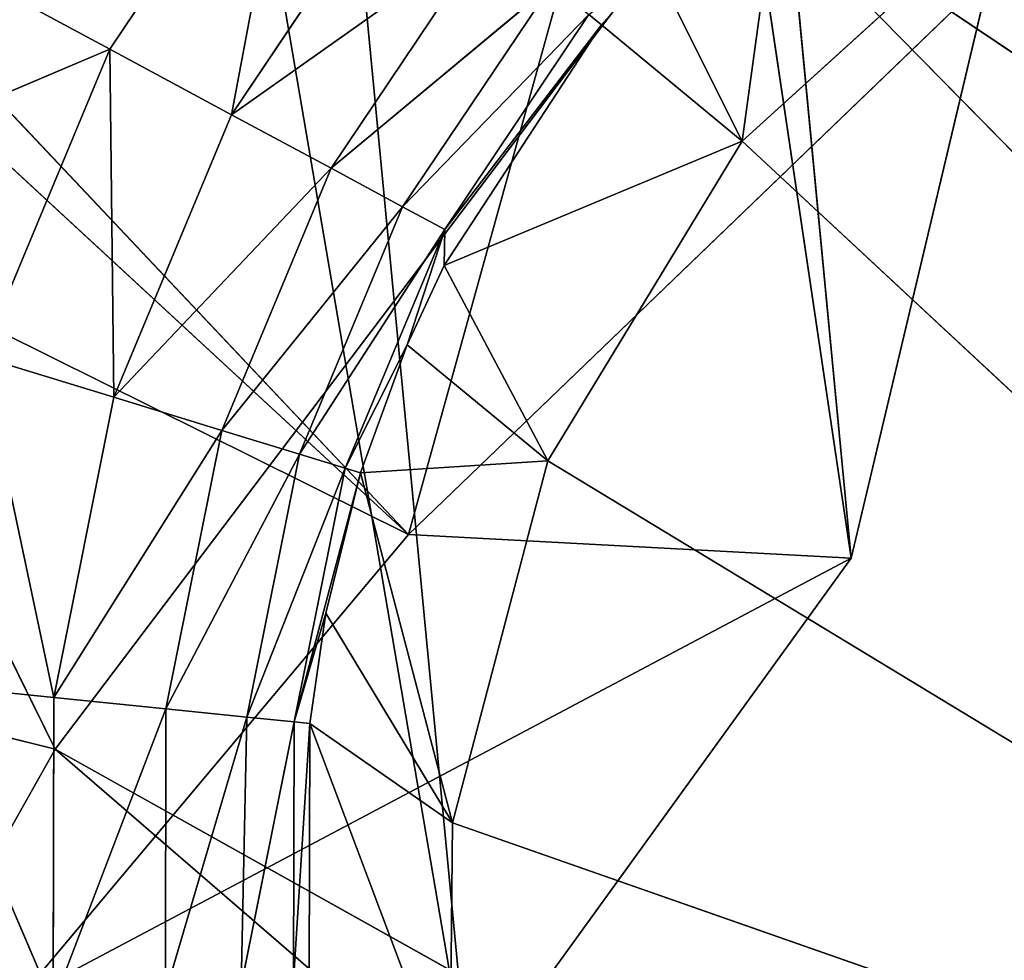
# Model space of a CAD drawing. Extents: x 322 to 502, y 0 to 111.
# Tile 288 of 656: x 351.7 to 352.83, y 76.7 to 77.78. Entities that reach past the tile are written whole.
import ezdxf

# ---------------------------------------------------------------- set-up
doc = ezdxf.new("R2010")
doc.units = 0
doc.header["$LTSCALE"] = 25.4
doc.layers.get('0').update_dxf_attribs({"color": 13, "linetype": 'CONTINUOUS'})

# ---------------------------------------------------------------- blocks, each defined once
blk = doc.blocks.new('MONO-II-GOLD-7766-7774_ST0')
at = {"color": 7}
for p, q in [((39.7552, 73.3773, 30.0196), (39.1453, 73.9095, 30.1887)), ((39.7552, 73.3773, 30.0196), (39.1453, 73.9095, 30.1887)), ((39.7825, 73.3092, 30.5288), (39.1122, 73.8964, 30.688)), ((39.1122, 73.8964, 30.688), (39.7552, 73.3773, 30.0196)), ((39.1122, 73.8964, 30.688), (39.7552, 73.3773, 30.0196)), ((39.7825, 73.3092, 30.5288), (39.1122, 73.8964, 30.688)), ((38.7554, 73.0087, 29.0749), (39.7552, 73.3773, 30.0196)), ((38.7554, 73.0087, 29.0749), (39.7552, 73.3773, 30.0196)), ((38.8445, 72.9324, 29.0333), (39.7552, 73.3773, 30.0196)), ((38.8445, 72.9324, 29.0333), (39.7552, 73.3773, 30.0196)), ((39.142, 72.6871, 28.7837), (39.7552, 73.3773, 30.0196)), ((39.142, 72.6871, 28.7837), (39.7552, 73.3773, 30.0196)), ((39.7825, 73.3092, 30.5288), (39.7552, 73.3773, 30.0196)), ((39.7825, 73.3092, 30.5288), (39.7552, 73.3773, 30.0196)), ((40.2907, 72.9357, 29.5702), (39.7552, 73.3773, 30.0196)), ((40.2907, 72.9357, 29.5702), (39.7552, 73.3773, 30.0196)), ((39.7825, 73.3092, 30.5288), (29.7906, 62.1624, 29.574)), ((39.7825, 73.3092, 30.5288), (29.7906, 62.1624, 29.574)), ((39.7825, 73.3092, 30.5288), (30.3983, 61.6553, 29.1347)), ((39.7825, 73.3092, 30.5288), (30.3983, 61.6553, 29.1347)), ((40.3902, 72.802, 30.0895), (39.7825, 73.3092, 30.5288)), ((39.7825, 73.3092, 30.5288), (40.2907, 72.9357, 29.5702)), ((39.7825, 73.3092, 30.5288), (40.2907, 72.9357, 29.5702)), ((40.3902, 72.802, 30.0895), (39.7825, 73.3092, 30.5288)), ((40.3902, 72.802, 30.0895), (30.3983, 61.6553, 29.1347)), ((40.3902, 72.802, 30.0895), (30.3983, 61.6553, 29.1347)), ((40.3902, 72.802, 30.0895), (30.8776, 61.2832, 28.4629)), ((40.3902, 72.802, 30.0895), (30.8776, 61.2832, 28.4629)), ((38.962, 42.7965, 30.4502), (39.3029, 59.8086, 30.4035)), ((38.962, 42.7965, 30.4502), (39.3029, 59.8086, 30.4035)), ((39.0137, 59.8086, 30.7224), (39.3029, 59.8086, 30.4035)), ((39.0137, 59.8086, 30.7224), (39.3029, 59.8086, 30.4035)), ((39.1004, 42.7963, 30.3021), (39.3029, 59.8086, 30.4035)), ((39.1004, 42.7963, 30.3021), (39.3029, 59.8086, 30.4035)), ((39.3029, 59.8086, 30.4035), (39.1692, 42.7963, 30.2416)), ((39.3029, 59.8086, 30.4035), (39.1692, 42.7963, 30.2416)), ((39.3029, 59.8086, 30.4035), (39.4461, 42.7966, 30.0605)), ((39.3029, 59.8086, 30.4035), (39.4461, 42.7966, 30.0605)), ((39.3029, 59.8086, 30.4035), (39.6708, 59.8086, 30.18)), ((40.7468, 59.8086, 31.9559), (39.3029, 59.8086, 30.4035)), ((40.7468, 59.8086, 31.9559), (39.3029, 59.8086, 30.4035)), ((39.3029, 59.8086, 30.4035), (39.6708, 59.8086, 30.18)), ((39.6708, 59.8086, 30.18), (39.4461, 42.7966, 30.0605)), ((39.6708, 59.8086, 30.18), (39.4461, 42.7966, 30.0605)), ((39.6708, 59.8086, 30.18), (39.5371, 42.7968, 30.0181)), ((39.6708, 59.8086, 30.18), (39.5371, 42.7968, 30.0181)), ((39.6708, 59.8086, 30.18), (39.6846, 42.7972, 29.9642)), ((39.6708, 59.8086, 30.18), (39.6846, 42.7972, 29.9642)), ((39.6708, 59.8086, 30.18), (40.087, 59.8086, 30.0701)), ((39.6708, 59.8086, 30.18), (40.087, 59.8086, 30.0701)), ((39.6708, 59.8086, 30.18), (40.7468, 59.8086, 31.9559)), ((39.6708, 59.8086, 30.18), (40.7468, 59.8086, 31.9559)), ((40.087, 59.8086, 30.0701), (39.6846, 42.7972, 29.9642)), ((40.087, 59.8086, 30.0701), (39.6846, 42.7972, 29.9642)), ((40.087, 59.8086, 30.0701), (39.846, 42.7978, 29.9245)), ((40.087, 59.8086, 30.0701), (39.846, 42.7978, 29.9245)), ((40.087, 59.8086, 30.0701), (39.9728, 42.7984, 29.9061)), ((40.087, 59.8086, 30.0701), (39.9728, 42.7984, 29.9061)), ((40.4005, 59.8086, 30.0671), (39.9728, 42.7984, 29.9061)), ((40.4005, 59.8086, 30.0671), (39.9728, 42.7984, 29.9061)), ((40.087, 59.8086, 30.0701), (40.4005, 59.8086, 30.0671)), ((40.087, 59.8086, 30.0701), (40.4005, 59.8086, 30.0671)), ((40.087, 59.8086, 30.0701), (40.7468, 59.8086, 31.9559)), ((40.087, 59.8086, 30.0701), (40.7468, 59.8086, 31.9559)), ((39.1692, 42.7963, 30.2416), (39.1004, 42.7963, 30.3021)), ((39.1692, 42.7963, 30.2416), (39.1004, 42.7963, 30.3021)), ((39.1692, 42.7963, 30.2416), (39.1573, 42.6158, 30.2272)), ((39.1692, 42.7963, 30.2416), (39.1573, 42.6158, 30.2272)), ((39.4461, 42.7966, 30.0605), (39.1692, 42.7963, 30.2416)), ((39.4461, 42.7966, 30.0605), (39.1692, 42.7963, 30.2416)), ((39.1692, 42.7963, 30.2416), (39.4044, 42.616, 30.0612)), ((39.1692, 42.7963, 30.2416), (39.4044, 42.616, 30.0612)), ((39.4044, 42.616, 30.0612), (39.5371, 42.7968, 30.0181)), ((39.4044, 42.616, 30.0612), (39.5371, 42.7968, 30.0181)), ((39.4044, 42.616, 30.0612), (39.4461, 42.7966, 30.0605)), ((39.4044, 42.616, 30.0612), (39.4461, 42.7966, 30.0605)), ((39.5371, 42.7968, 30.0181), (39.4461, 42.7966, 30.0605)), ((39.5371, 42.7968, 30.0181), (39.4461, 42.7966, 30.0605)), ((39.6846, 42.7972, 29.9642), (39.5371, 42.7968, 30.0181)), ((39.6846, 42.7972, 29.9642), (39.5371, 42.7968, 30.0181)), ((39.6791, 42.6166, 29.9465), (39.5371, 42.7968, 30.0181)), ((39.6791, 42.6166, 29.9465), (39.5371, 42.7968, 30.0181)), ((39.6791, 42.6166, 29.9465), (39.6846, 42.7972, 29.9642)), ((39.6791, 42.6166, 29.9465), (39.6846, 42.7972, 29.9642)), ((39.846, 42.7978, 29.9245), (39.6846, 42.7972, 29.9642)), ((39.846, 42.7978, 29.9245), (39.6846, 42.7972, 29.9642)), ((39.971, 42.6176, 29.8879), (39.6846, 42.7972, 29.9642)), ((39.971, 42.6176, 29.8879), (39.6846, 42.7972, 29.9642)), ((39.9728, 42.7984, 29.9061), (39.846, 42.7978, 29.9245)), ((39.9728, 42.7984, 29.9061), (39.846, 42.7978, 29.9245)), ((39.971, 42.6176, 29.8879), (39.846, 42.7978, 29.9245)), ((39.971, 42.6176, 29.8879), (39.846, 42.7978, 29.9245)), ((39.9728, 42.7984, 29.9061), (39.971, 42.6176, 29.8879)), ((39.9728, 42.7984, 29.9061), (39.971, 42.6176, 29.8879)), ((40.2669, 42.7999, 29.9052), (39.9728, 42.7984, 29.9061)), ((40.2669, 42.7999, 29.9052), (39.9728, 42.7984, 29.9061)), ((39.9728, 42.7984, 29.9061), (40.2686, 42.619, 29.8872)), ((39.9728, 42.7984, 29.9061), (40.2686, 42.619, 29.8872)), ((39.1573, 42.6158, 30.2272), (39.4044, 42.616, 30.0612)), ((39.1573, 42.6158, 30.2272), (39.4044, 42.616, 30.0612)), ((39.1573, 42.6158, 30.2272), (39.3784, 42.4318, 30.0128)), ((39.1573, 42.6158, 30.2272), (39.3784, 42.4318, 30.0128)), ((39.3784, 42.4318, 30.0128), (39.4044, 42.616, 30.0612)), ((39.3784, 42.4318, 30.0128), (39.4044, 42.616, 30.0612)), ((39.4044, 42.616, 30.0612), (39.6791, 42.6166, 29.9465)), ((39.4044, 42.616, 30.0612), (39.6791, 42.6166, 29.9465)), ((39.4044, 42.616, 30.0612), (39.6631, 42.4323, 29.894)), ((39.4044, 42.616, 30.0612), (39.6631, 42.4323, 29.894)), ((39.6791, 42.6166, 29.9465), (39.6631, 42.4323, 29.894)), ((39.6791, 42.6166, 29.9465), (39.6631, 42.4323, 29.894)), ((39.6791, 42.6166, 29.9465), (39.971, 42.6176, 29.8879)), ((39.6791, 42.6166, 29.9465), (39.971, 42.6176, 29.8879)), ((39.6791, 42.6166, 29.9465), (39.9654, 42.4331, 29.8334)), ((39.6791, 42.6166, 29.9465), (39.9654, 42.4331, 29.8334)), ((39.971, 42.6176, 29.8879), (39.9654, 42.4331, 29.8334)), ((39.971, 42.6176, 29.8879), (39.9654, 42.4331, 29.8334)), ((39.971, 42.6176, 29.8879), (40.2686, 42.619, 29.8872)), ((39.971, 42.6176, 29.8879), (40.2686, 42.619, 29.8872)), ((39.971, 42.6176, 29.8879), (40.2744, 42.4199, 29.827)), ((39.971, 42.6176, 29.8879), (40.2744, 42.4199, 29.827)), ((39.6631, 42.4323, 29.894), (39.9654, 42.4331, 29.8334)), ((39.6631, 42.4323, 29.894), (39.9654, 42.4331, 29.8334)), ((39.9654, 42.4331, 29.8334), (39.956, 42.2559, 29.7404)), ((39.9654, 42.4331, 29.8334), (39.956, 42.2559, 29.7404)), ((39.9654, 42.4331, 29.8334), (40.2827, 42.2567, 29.7399)), ((39.9654, 42.4331, 29.8334), (40.2827, 42.2567, 29.7399)), ((39.9654, 42.4331, 29.8334), (40.2744, 42.4199, 29.827)), ((39.9654, 42.4331, 29.8334), (40.2744, 42.4199, 29.827)), ((39.1223, 42.4316, 30.1848), (39.3784, 42.4318, 30.0128)), ((39.1223, 42.4316, 30.1848), (39.3784, 42.4318, 30.0128)), ((39.1223, 42.4316, 30.1848), (39.334, 42.2549, 29.9304)), ((39.1223, 42.4316, 30.1848), (39.334, 42.2549, 29.9304)), ((39.334, 42.2549, 29.9304), (39.3784, 42.4318, 30.0128)), ((39.334, 42.2549, 29.9304), (39.3784, 42.4318, 30.0128)), ((39.6631, 42.4323, 29.894), (39.3784, 42.4318, 30.0128)), ((39.6631, 42.4323, 29.894), (39.3784, 42.4318, 30.0128)), ((39.3784, 42.4318, 30.0128), (39.6356, 42.2553, 29.8046)), ((39.3784, 42.4318, 30.0128), (39.6356, 42.2553, 29.8046)), ((39.6631, 42.4323, 29.894), (39.6356, 42.2553, 29.8046)), ((39.6631, 42.4323, 29.894), (39.6356, 42.2553, 29.8046)), ((39.956, 42.2559, 29.7404), (39.6631, 42.4323, 29.894)), ((39.956, 42.2559, 29.7404), (39.6631, 42.4323, 29.894)), ((39.0627, 42.2548, 30.1126), (39.334, 42.2549, 29.9304)), ((39.0627, 42.2548, 30.1126), (39.334, 42.2549, 29.9304)), ((39.0627, 42.2548, 30.1126), (39.2725, 42.0973, 29.816)), ((39.0627, 42.2548, 30.1126), (39.2725, 42.0973, 29.816)), ((39.2725, 42.0973, 29.816), (39.334, 42.2549, 29.9304)), ((39.2725, 42.0973, 29.816), (39.334, 42.2549, 29.9304)), ((39.334, 42.2549, 29.9304), (39.6356, 42.2553, 29.8046)), ((39.334, 42.2549, 29.9304), (39.6356, 42.2553, 29.8046)), ((39.5976, 42.0975, 29.6804), (39.334, 42.2549, 29.9304)), ((39.5976, 42.0975, 29.6804), (39.334, 42.2549, 29.9304)), ((39.5976, 42.0975, 29.6804), (39.6356, 42.2553, 29.8046)), ((39.5976, 42.0975, 29.6804), (39.6356, 42.2553, 29.8046)), ((39.956, 42.2559, 29.7404), (39.6356, 42.2553, 29.8046)), ((39.956, 42.2559, 29.7404), (39.6356, 42.2553, 29.8046)), ((39.6356, 42.2553, 29.8046), (39.9429, 42.0979, 29.6112)), ((39.6356, 42.2553, 29.8046), (39.9429, 42.0979, 29.6112)), ((39.956, 42.2559, 29.7404), (39.9429, 42.0979, 29.6112)), ((39.956, 42.2559, 29.7404), (39.9429, 42.0979, 29.6112)), ((39.956, 42.2559, 29.7404), (40.2827, 42.2567, 29.7399)), ((39.956, 42.2559, 29.7404), (40.2827, 42.2567, 29.7399)), ((40.295, 42.0985, 29.6106), (39.956, 42.2559, 29.7404)), ((40.295, 42.0985, 29.6106), (39.956, 42.2559, 29.7404)), ((38.8787, 41.9693, 29.8897), (39.2725, 42.0973, 29.816)), ((38.8787, 41.9693, 29.8897), (39.2725, 42.0973, 29.816)), ((38.98, 42.0972, 30.0124), (39.2725, 42.0973, 29.816)), ((38.98, 42.0972, 30.0124), (39.2725, 42.0973, 29.816)), ((39.197, 41.9693, 29.6758), (39.5976, 42.0975, 29.6804)), ((39.197, 41.9693, 29.6758), (39.5976, 42.0975, 29.6804)), ((39.2725, 42.0973, 29.816), (39.197, 41.9693, 29.6758)), ((39.2725, 42.0973, 29.816), (39.197, 41.9693, 29.6758)), ((39.2725, 42.0973, 29.816), (39.5976, 42.0975, 29.6804)), ((39.2725, 42.0973, 29.816), (39.5976, 42.0975, 29.6804)), ((39.5509, 41.9694, 29.5282), (39.9429, 42.0979, 29.6112)), ((39.5509, 41.9694, 29.5282), (39.9429, 42.0979, 29.6112)), ((39.5509, 41.9694, 29.5282), (39.5976, 42.0975, 29.6804)), ((39.5509, 41.9694, 29.5282), (39.5976, 42.0975, 29.6804)), ((39.5976, 42.0975, 29.6804), (39.9429, 42.0979, 29.6112)), ((39.5976, 42.0975, 29.6804), (39.9429, 42.0979, 29.6112)), ((40.295, 42.0985, 29.6106), (39.9268, 41.9697, 29.4527)), ((40.295, 42.0985, 29.6106), (39.9268, 41.9697, 29.4527)), ((39.9429, 42.0979, 29.6112), (39.9268, 41.9697, 29.4527)), ((39.9429, 42.0979, 29.6112), (39.9268, 41.9697, 29.4527)), ((40.295, 42.0985, 29.6106), (39.9429, 42.0979, 29.6112)), ((40.295, 42.0985, 29.6106), (39.9429, 42.0979, 29.6112)), ((38.8787, 41.9693, 29.8897), (39.197, 41.9693, 29.6758)), ((38.8787, 41.9693, 29.8897), (39.197, 41.9693, 29.6758)), ((39.1127, 41.8779, 29.5191), (39.197, 41.9693, 29.6758)), ((39.1127, 41.8779, 29.5191), (39.197, 41.9693, 29.6758)), ((39.197, 41.9693, 29.6758), (39.5509, 41.9694, 29.5282)), ((39.197, 41.9693, 29.6758), (39.5509, 41.9694, 29.5282)), ((39.197, 41.9693, 29.6758), (39.3018, 41.8779, 29.429)), ((39.197, 41.9693, 29.6758), (39.3018, 41.8779, 29.429)), ((40.0023, 40.3086, 29.613), (38.9807, 37.3086, 30.3858)), ((40.0023, 40.3086, 29.613), (38.9807, 37.3086, 30.3858)), ((40.0023, 40.3086, 29.613), (38.9807, 40.3086, 30.3858)), ((41.5244, 40.3086, 34.1795), (38.9807, 40.3086, 30.3858)), ((38.9807, 40.3086, 30.3858), (42.2081, 40.3086, 33.5598)), ((38.9807, 40.3086, 30.3858), (42.2081, 40.3086, 33.5598)), ((40.0023, 40.3086, 29.613), (38.9807, 40.3086, 30.3858)), ((41.5244, 40.3086, 34.1795), (38.9807, 40.3086, 30.3858)), ((41.1185, 40.3086, 28.9846), (40.0023, 37.3086, 29.613)), ((41.1185, 40.3086, 28.9846), (40.0023, 37.3086, 29.613)), ((41.1185, 40.3086, 28.9846), (40.0023, 40.3086, 29.613)), ((40.0023, 40.3086, 29.613), (40.0023, 37.3086, 29.613)), ((40.0023, 40.3086, 29.613), (40.0023, 37.3086, 29.613)), ((40.0023, 40.3086, 29.613), (42.2081, 40.3086, 33.5598)), ((40.0023, 40.3086, 29.613), (42.2081, 40.3086, 33.5598)), ((40.0023, 40.3086, 29.613), (42.9939, 40.3086, 33.0763)), ((40.0023, 40.3086, 29.613), (42.9939, 40.3086, 33.0763)), ((41.1185, 40.3086, 28.9846), (40.0023, 40.3086, 29.613)), ((38.4767, 37.3086, 28.86), (40.0023, 37.3086, 29.613)), ((38.4767, 37.3086, 28.86), (40.0023, 37.3086, 29.613)), ((40.0023, 37.3086, 29.613), (38.9807, 37.3086, 30.3858)), ((40.0023, 37.3086, 29.613), (38.9807, 37.3086, 30.3858)), ((39.62, 37.3086, 28.0847), (40.0023, 37.3086, 29.613)), ((39.62, 37.3086, 28.0847), (40.0023, 37.3086, 29.613)), ((41.1185, 37.3086, 28.9846), (40.0023, 37.3086, 29.613)), ((41.1185, 37.3086, 28.9846), (40.0023, 37.3086, 29.613))]:
    blk.add_line(p, q, dxfattribs=at)
mesh = blk.add_polyface(dxfattribs=at)
corners = [(77.1475, 156.8099, 34.6036), (7.2041, 78.7826, 27.9204), (6.3939, 79.1738, 31.8331)]
mesh.append_faces([[corners[k] for k in face] for face in [(0, 1, 2)]], dxfattribs={"color": 7})
mesh = blk.add_polyface(dxfattribs=at)
corners = [(77.1475, 156.8099, 34.6036), (78.3688, 156.0359, 30.8583), (7.2041, 78.7826, 27.9204)]
mesh.append_faces([[corners[k] for k in face] for face in [(0, 1, 2)]], dxfattribs={"color": 7})
mesh = blk.add_polyface(dxfattribs=at)
corners = [(78.3688, 156.0359, 30.8583), (8.4254, 78.0086, 24.1751), (7.2041, 78.7826, 27.9204)]
mesh.append_faces([[corners[k] for k in face] for face in [(0, 1, 2)]], dxfattribs={"color": 7})
mesh = blk.add_polyface(dxfattribs=at)
corners = [(78.3688, 156.0359, 30.8583), (79.9752, 154.8956, 27.3601), (8.4254, 78.0086, 24.1751)]
mesh.append_faces([[corners[k] for k in face] for face in [(0, 1, 2)]], dxfattribs={"color": 7})
mesh = blk.add_polyface(dxfattribs=at)
corners = [(59.9781, 136.187, 35.0769), (7.2583, 78.2191, 33.9322), (7.8417, 78.0248, 30.0952)]
mesh.append_faces([[corners[k] for k in face] for face in [(0, 1, 2)]], dxfattribs={"color": 7})
mesh = blk.add_polyface(dxfattribs=at)
corners = [(59.9781, 136.187, 35.0769), (7.8417, 78.0248, 30.0952), (60.9782, 135.6084, 31.3667)]
mesh.append_faces([[corners[k] for k in face] for face in [(0, 1, 2)]], dxfattribs={"color": 7})
mesh = blk.add_polyface(dxfattribs=at)
corners = [(60.9782, 135.6084, 31.3667), (7.8417, 78.0248, 30.0952), (8.8417, 77.4461, 26.3849)]
mesh.append_faces([[corners[k] for k in face] for face in [(0, 1, 2)]], dxfattribs={"color": 7})
mesh = blk.add_polyface(dxfattribs=at)
corners = [(60.9782, 135.6084, 31.3667), (8.8417, 77.4461, 26.3849), (62.3725, 134.6584, 27.8661)]
mesh.append_faces([[corners[k] for k in face] for face in [(0, 1, 2)]], dxfattribs={"color": 7})
mesh = blk.add_polyface(dxfattribs=at)
corners = [(39.7552, 73.3773, 30.0196), (38.7554, 73.0087, 29.0749), (39.1453, 73.9095, 30.1887)]
mesh.append_faces([[corners[k] for k in face] for face in [(0, 1, 2)]], dxfattribs={"color": 7})
mesh = blk.add_polyface(dxfattribs=at)
corners = [(39.1122, 73.8964, 30.688), (39.7552, 73.3773, 30.0196), (39.1453, 73.9095, 30.1887)]
mesh.append_faces([[corners[k] for k in face] for face in [(0, 1, 2)]], dxfattribs={"color": 7})
mesh = blk.add_polyface(dxfattribs=at)
corners = [(39.7825, 73.3092, 30.5288), (39.1122, 73.8964, 30.688), (29.7906, 62.1624, 29.574)]
mesh.append_faces([[corners[k] for k in face] for face in [(0, 1, 2)]], dxfattribs={"color": 7})
mesh = blk.add_polyface(dxfattribs=at)
corners = [(39.1122, 73.8964, 30.688), (39.7825, 73.3092, 30.5288), (39.7552, 73.3773, 30.0196)]
mesh.append_faces([[corners[k] for k in face] for face in [(0, 1, 2)]], dxfattribs={"color": 7})
mesh = blk.add_polyface(dxfattribs=at)
corners = [(39.7552, 73.3773, 30.0196), (38.8445, 72.9324, 29.0333), (38.7554, 73.0087, 29.0749)]
mesh.append_faces([[corners[k] for k in face] for face in [(0, 1, 2)]], dxfattribs={"color": 7})
mesh = blk.add_polyface(dxfattribs=at)
corners = [(39.7552, 73.3773, 30.0196), (39.142, 72.6871, 28.7837), (38.8445, 72.9324, 29.0333)]
mesh.append_faces([[corners[k] for k in face] for face in [(0, 1, 2)]], dxfattribs={"color": 7})
mesh = blk.add_polyface(dxfattribs=at)
corners = [(39.7552, 73.3773, 30.0196), (40.2907, 72.9357, 29.5702), (39.142, 72.6871, 28.7837)]
mesh.append_faces([[corners[k] for k in face] for face in [(0, 1, 2)]], dxfattribs={"color": 7})
mesh = blk.add_polyface(dxfattribs=at)
corners = [(39.7825, 73.3092, 30.5288), (40.2907, 72.9357, 29.5702), (39.7552, 73.3773, 30.0196)]
mesh.append_faces([[corners[k] for k in face] for face in [(0, 1, 2)]], dxfattribs={"color": 7})
mesh = blk.add_polyface(dxfattribs=at)
corners = [(39.7825, 73.3092, 30.5288), (29.7906, 62.1624, 29.574), (30.3983, 61.6553, 29.1347)]
mesh.append_faces([[corners[k] for k in face] for face in [(0, 1, 2)]], dxfattribs={"color": 7})
mesh = blk.add_polyface(dxfattribs=at)
corners = [(40.3902, 72.802, 30.0895), (39.7825, 73.3092, 30.5288), (30.3983, 61.6553, 29.1347)]
mesh.append_faces([[corners[k] for k in face] for face in [(0, 1, 2)]], dxfattribs={"color": 7})
mesh = blk.add_polyface(dxfattribs=at)
corners = [(39.7825, 73.3092, 30.5288), (40.3902, 72.802, 30.0895), (40.2907, 72.9357, 29.5702)]
mesh.append_faces([[corners[k] for k in face] for face in [(0, 1, 2)]], dxfattribs={"color": 7})
mesh = blk.add_polyface(dxfattribs=at)
corners = [(40.3902, 72.802, 30.0895), (30.3983, 61.6553, 29.1347), (30.8776, 61.2832, 28.4629)]
mesh.append_faces([[corners[k] for k in face] for face in [(0, 1, 2)]], dxfattribs={"color": 7})
mesh = blk.add_polyface(dxfattribs=at)
corners = [(40.8695, 72.43, 29.4176), (40.3902, 72.802, 30.0895), (30.8776, 61.2832, 28.4629)]
mesh.append_faces([[corners[k] for k in face] for face in [(0, 1, 2)]], dxfattribs={"color": 7})
mesh = blk.add_polyface(dxfattribs=at)
corners = [(39.3029, 59.8086, 30.4035), (39.1004, 42.7963, 30.3021), (38.962, 42.7965, 30.4502)]
mesh.append_faces([[corners[k] for k in face] for face in [(0, 1, 2)]], dxfattribs={"color": 7})
mesh = blk.add_polyface(dxfattribs=at)
corners = [(39.3029, 59.8086, 30.4035), (38.962, 42.7965, 30.4502), (39.0137, 59.8086, 30.7224)]
mesh.append_faces([[corners[k] for k in face] for face in [(0, 1, 2)]], dxfattribs={"color": 7})
mesh = blk.add_polyface(dxfattribs=at)
corners = [(40.7468, 59.8086, 31.9559), (39.3029, 59.8086, 30.4035), (39.0137, 59.8086, 30.7224)]
mesh.append_faces([[corners[k] for k in face] for face in [(0, 1, 2)]], dxfattribs={"color": 7})
mesh = blk.add_polyface(dxfattribs=at)
corners = [(39.3029, 59.8086, 30.4035), (39.1692, 42.7963, 30.2416), (39.1004, 42.7963, 30.3021)]
mesh.append_faces([[corners[k] for k in face] for face in [(0, 1, 2)]], dxfattribs={"color": 7})
mesh = blk.add_polyface(dxfattribs=at)
corners = [(39.4461, 42.7966, 30.0605), (39.1692, 42.7963, 30.2416), (39.3029, 59.8086, 30.4035)]
mesh.append_faces([[corners[k] for k in face] for face in [(0, 1, 2)]], dxfattribs={"color": 7})
mesh = blk.add_polyface(dxfattribs=at)
corners = [(39.6708, 59.8086, 30.18), (39.4461, 42.7966, 30.0605), (39.3029, 59.8086, 30.4035)]
mesh.append_faces([[corners[k] for k in face] for face in [(0, 1, 2)]], dxfattribs={"color": 7})
mesh = blk.add_polyface(dxfattribs=at)
corners = [(40.7468, 59.8086, 31.9559), (39.6708, 59.8086, 30.18), (39.3029, 59.8086, 30.4035)]
mesh.append_faces([[corners[k] for k in face] for face in [(0, 1, 2)]], dxfattribs={"color": 7})
mesh = blk.add_polyface(dxfattribs=at)
corners = [(39.6708, 59.8086, 30.18), (39.5371, 42.7968, 30.0181), (39.4461, 42.7966, 30.0605)]
mesh.append_faces([[corners[k] for k in face] for face in [(0, 1, 2)]], dxfattribs={"color": 7})
mesh = blk.add_polyface(dxfattribs=at)
corners = [(39.6846, 42.7972, 29.9642), (39.5371, 42.7968, 30.0181), (39.6708, 59.8086, 30.18)]
mesh.append_faces([[corners[k] for k in face] for face in [(0, 1, 2)]], dxfattribs={"color": 7})
mesh = blk.add_polyface(dxfattribs=at)
corners = [(40.087, 59.8086, 30.0701), (39.6846, 42.7972, 29.9642), (39.6708, 59.8086, 30.18)]
mesh.append_faces([[corners[k] for k in face] for face in [(0, 1, 2)]], dxfattribs={"color": 7})
mesh = blk.add_polyface(dxfattribs=at)
corners = [(40.7468, 59.8086, 31.9559), (40.087, 59.8086, 30.0701), (39.6708, 59.8086, 30.18)]
mesh.append_faces([[corners[k] for k in face] for face in [(0, 1, 2)]], dxfattribs={"color": 7})
mesh = blk.add_polyface(dxfattribs=at)
corners = [(40.087, 59.8086, 30.0701), (39.846, 42.7978, 29.9245), (39.6846, 42.7972, 29.9642)]
mesh.append_faces([[corners[k] for k in face] for face in [(0, 1, 2)]], dxfattribs={"color": 7})
mesh = blk.add_polyface(dxfattribs=at)
corners = [(40.087, 59.8086, 30.0701), (39.9728, 42.7984, 29.9061), (39.846, 42.7978, 29.9245)]
mesh.append_faces([[corners[k] for k in face] for face in [(0, 1, 2)]], dxfattribs={"color": 7})
mesh = blk.add_polyface(dxfattribs=at)
corners = [(40.4005, 59.8086, 30.0671), (39.9728, 42.7984, 29.9061), (40.087, 59.8086, 30.0701)]
mesh.append_faces([[corners[k] for k in face] for face in [(0, 1, 2)]], dxfattribs={"color": 7})
mesh = blk.add_polyface(dxfattribs=at)
corners = [(40.4005, 59.8086, 30.0671), (40.2669, 42.7999, 29.9052), (39.9728, 42.7984, 29.9061)]
mesh.append_faces([[corners[k] for k in face] for face in [(0, 1, 2)]], dxfattribs={"color": 7})
mesh = blk.add_polyface(dxfattribs=at)
corners = [(40.7468, 59.8086, 31.9559), (40.4005, 59.8086, 30.0671), (40.087, 59.8086, 30.0701)]
mesh.append_faces([[corners[k] for k in face] for face in [(0, 1, 2)]], dxfattribs={"color": 7})
mesh = blk.add_polyface(dxfattribs=at)
corners = [(44.847, 44.8624, 29.9897), (37.4768, 54.2207, 29.2854), (36.7231, 52.7589, 29.2134)]
mesh.append_faces([[corners[k] for k in face] for face in [(0, 1, 2)]], dxfattribs={"color": 7})
mesh = blk.add_polyface(dxfattribs=at)
corners = [(46.1792, 46.3486, 30.117), (45.6898, 47.0196, 27.4059), (37.4768, 54.2207, 29.2854)]
mesh.append_faces([[corners[k] for k in face] for face in [(0, 1, 2)]], dxfattribs={"color": 7})
mesh = blk.add_polyface(dxfattribs=at)
corners = [(46.1792, 46.3486, 30.117), (37.4768, 54.2207, 29.2854), (44.847, 44.8624, 29.9897)]
mesh.append_faces([[corners[k] for k in face] for face in [(0, 1, 2)]], dxfattribs={"color": 7})
mesh = blk.add_polyface(dxfattribs=at)
corners = [(44.847, 44.8624, 29.9897), (36.7231, 52.7589, 29.2134), (36.4519, 52.4564, 29.1875)]
mesh.append_faces([[corners[k] for k in face] for face in [(0, 1, 2)]], dxfattribs={"color": 7})
mesh = blk.add_polyface(dxfattribs=at)
corners = [(44.847, 44.8624, 29.9897), (36.4519, 52.4564, 29.1875), (44.3575, 45.5333, 27.2786)]
mesh.append_faces([[corners[k] for k in face] for face in [(0, 1, 2)]], dxfattribs={"color": 7})
mesh = blk.add_polyface(dxfattribs=at)
corners = [(39.1692, 42.7963, 30.2416), (39.1573, 42.6158, 30.2272), (39.1004, 42.7963, 30.3021)]
mesh.append_faces([[corners[k] for k in face] for face in [(0, 1, 2)]], dxfattribs={"color": 7})
mesh = blk.add_polyface(dxfattribs=at)
corners = [(39.4044, 42.616, 30.0612), (39.1573, 42.6158, 30.2272), (39.1692, 42.7963, 30.2416)]
mesh.append_faces([[corners[k] for k in face] for face in [(0, 1, 2)]], dxfattribs={"color": 7})
mesh = blk.add_polyface(dxfattribs=at)
corners = [(39.4461, 42.7966, 30.0605), (39.4044, 42.616, 30.0612), (39.1692, 42.7963, 30.2416)]
mesh.append_faces([[corners[k] for k in face] for face in [(0, 1, 2)]], dxfattribs={"color": 7})
mesh = blk.add_polyface(dxfattribs=at)
corners = [(39.6791, 42.6166, 29.9465), (39.4044, 42.616, 30.0612), (39.5371, 42.7968, 30.0181)]
mesh.append_faces([[corners[k] for k in face] for face in [(0, 1, 2)]], dxfattribs={"color": 7})
mesh = blk.add_polyface(dxfattribs=at)
corners = [(39.5371, 42.7968, 30.0181), (39.4044, 42.616, 30.0612), (39.4461, 42.7966, 30.0605)]
mesh.append_faces([[corners[k] for k in face] for face in [(0, 1, 2)]], dxfattribs={"color": 7})
mesh = blk.add_polyface(dxfattribs=at)
corners = [(39.6846, 42.7972, 29.9642), (39.6791, 42.6166, 29.9465), (39.5371, 42.7968, 30.0181)]
mesh.append_faces([[corners[k] for k in face] for face in [(0, 1, 2)]], dxfattribs={"color": 7})
mesh = blk.add_polyface(dxfattribs=at)
corners = [(39.971, 42.6176, 29.8879), (39.6791, 42.6166, 29.9465), (39.6846, 42.7972, 29.9642)]
mesh.append_faces([[corners[k] for k in face] for face in [(0, 1, 2)]], dxfattribs={"color": 7})
mesh = blk.add_polyface(dxfattribs=at)
corners = [(39.971, 42.6176, 29.8879), (39.6846, 42.7972, 29.9642), (39.846, 42.7978, 29.9245)]
mesh.append_faces([[corners[k] for k in face] for face in [(0, 1, 2)]], dxfattribs={"color": 7})
mesh = blk.add_polyface(dxfattribs=at)
corners = [(39.9728, 42.7984, 29.9061), (39.971, 42.6176, 29.8879), (39.846, 42.7978, 29.9245)]
mesh.append_faces([[corners[k] for k in face] for face in [(0, 1, 2)]], dxfattribs={"color": 7})
mesh = blk.add_polyface(dxfattribs=at)
corners = [(40.2686, 42.619, 29.8872), (39.971, 42.6176, 29.8879), (39.9728, 42.7984, 29.9061)]
mesh.append_faces([[corners[k] for k in face] for face in [(0, 1, 2)]], dxfattribs={"color": 7})
mesh = blk.add_polyface(dxfattribs=at)
corners = [(40.2686, 42.619, 29.8872), (39.9728, 42.7984, 29.9061), (40.2669, 42.7999, 29.9052)]
mesh.append_faces([[corners[k] for k in face] for face in [(0, 1, 2)]], dxfattribs={"color": 7})
mesh = blk.add_polyface(dxfattribs=at)
corners = [(39.3784, 42.4318, 30.0128), (39.1223, 42.4316, 30.1848), (39.1573, 42.6158, 30.2272)]
mesh.append_faces([[corners[k] for k in face] for face in [(0, 1, 2)]], dxfattribs={"color": 7})
mesh = blk.add_polyface(dxfattribs=at)
corners = [(39.4044, 42.616, 30.0612), (39.3784, 42.4318, 30.0128), (39.1573, 42.6158, 30.2272)]
mesh.append_faces([[corners[k] for k in face] for face in [(0, 1, 2)]], dxfattribs={"color": 7})
mesh = blk.add_polyface(dxfattribs=at)
corners = [(39.6631, 42.4323, 29.894), (39.3784, 42.4318, 30.0128), (39.4044, 42.616, 30.0612)]
mesh.append_faces([[corners[k] for k in face] for face in [(0, 1, 2)]], dxfattribs={"color": 7})
mesh = blk.add_polyface(dxfattribs=at)
corners = [(39.6791, 42.6166, 29.9465), (39.6631, 42.4323, 29.894), (39.4044, 42.616, 30.0612)]
mesh.append_faces([[corners[k] for k in face] for face in [(0, 1, 2)]], dxfattribs={"color": 7})
mesh = blk.add_polyface(dxfattribs=at)
corners = [(39.9654, 42.4331, 29.8334), (39.6631, 42.4323, 29.894), (39.6791, 42.6166, 29.9465)]
mesh.append_faces([[corners[k] for k in face] for face in [(0, 1, 2)]], dxfattribs={"color": 7})
mesh = blk.add_polyface(dxfattribs=at)
corners = [(39.971, 42.6176, 29.8879), (39.9654, 42.4331, 29.8334), (39.6791, 42.6166, 29.9465)]
mesh.append_faces([[corners[k] for k in face] for face in [(0, 1, 2)]], dxfattribs={"color": 7})
mesh = blk.add_polyface(dxfattribs=at)
corners = [(40.2744, 42.4199, 29.827), (39.9654, 42.4331, 29.8334), (39.971, 42.6176, 29.8879)]
mesh.append_faces([[corners[k] for k in face] for face in [(0, 1, 2)]], dxfattribs={"color": 7})
mesh = blk.add_polyface(dxfattribs=at)
corners = [(40.2744, 42.4199, 29.827), (39.971, 42.6176, 29.8879), (40.2686, 42.619, 29.8872)]
mesh.append_faces([[corners[k] for k in face] for face in [(0, 1, 2)]], dxfattribs={"color": 7})
mesh = blk.add_polyface(dxfattribs=at)
corners = [(39.9654, 42.4331, 29.8334), (39.956, 42.2559, 29.7404), (39.6631, 42.4323, 29.894)]
mesh.append_faces([[corners[k] for k in face] for face in [(0, 1, 2)]], dxfattribs={"color": 7})
mesh = blk.add_polyface(dxfattribs=at)
corners = [(40.2827, 42.2567, 29.7399), (39.956, 42.2559, 29.7404), (39.9654, 42.4331, 29.8334)]
mesh.append_faces([[corners[k] for k in face] for face in [(0, 1, 2)]], dxfattribs={"color": 7})
mesh = blk.add_polyface(dxfattribs=at)
corners = [(40.2827, 42.2567, 29.7399), (39.9654, 42.4331, 29.8334), (40.2744, 42.4199, 29.827)]
mesh.append_faces([[corners[k] for k in face] for face in [(0, 1, 2)]], dxfattribs={"color": 7})
mesh = blk.add_polyface(dxfattribs=at)
corners = [(39.334, 42.2549, 29.9304), (39.0627, 42.2548, 30.1126), (39.1223, 42.4316, 30.1848)]
mesh.append_faces([[corners[k] for k in face] for face in [(0, 1, 2)]], dxfattribs={"color": 7})
mesh = blk.add_polyface(dxfattribs=at)
corners = [(39.3784, 42.4318, 30.0128), (39.334, 42.2549, 29.9304), (39.1223, 42.4316, 30.1848)]
mesh.append_faces([[corners[k] for k in face] for face in [(0, 1, 2)]], dxfattribs={"color": 7})
mesh = blk.add_polyface(dxfattribs=at)
corners = [(39.6356, 42.2553, 29.8046), (39.334, 42.2549, 29.9304), (39.3784, 42.4318, 30.0128)]
mesh.append_faces([[corners[k] for k in face] for face in [(0, 1, 2)]], dxfattribs={"color": 7})
mesh = blk.add_polyface(dxfattribs=at)
corners = [(39.6631, 42.4323, 29.894), (39.6356, 42.2553, 29.8046), (39.3784, 42.4318, 30.0128)]
mesh.append_faces([[corners[k] for k in face] for face in [(0, 1, 2)]], dxfattribs={"color": 7})
mesh = blk.add_polyface(dxfattribs=at)
corners = [(39.956, 42.2559, 29.7404), (39.6356, 42.2553, 29.8046), (39.6631, 42.4323, 29.894)]
mesh.append_faces([[corners[k] for k in face] for face in [(0, 1, 2)]], dxfattribs={"color": 7})
mesh = blk.add_polyface(dxfattribs=at)
corners = [(39.2725, 42.0973, 29.816), (38.98, 42.0972, 30.0124), (39.0627, 42.2548, 30.1126)]
mesh.append_faces([[corners[k] for k in face] for face in [(0, 1, 2)]], dxfattribs={"color": 7})
mesh = blk.add_polyface(dxfattribs=at)
corners = [(39.334, 42.2549, 29.9304), (39.2725, 42.0973, 29.816), (39.0627, 42.2548, 30.1126)]
mesh.append_faces([[corners[k] for k in face] for face in [(0, 1, 2)]], dxfattribs={"color": 7})
mesh = blk.add_polyface(dxfattribs=at)
corners = [(39.5976, 42.0975, 29.6804), (39.2725, 42.0973, 29.816), (39.334, 42.2549, 29.9304)]
mesh.append_faces([[corners[k] for k in face] for face in [(0, 1, 2)]], dxfattribs={"color": 7})
mesh = blk.add_polyface(dxfattribs=at)
corners = [(39.6356, 42.2553, 29.8046), (39.5976, 42.0975, 29.6804), (39.334, 42.2549, 29.9304)]
mesh.append_faces([[corners[k] for k in face] for face in [(0, 1, 2)]], dxfattribs={"color": 7})
mesh = blk.add_polyface(dxfattribs=at)
corners = [(39.9429, 42.0979, 29.6112), (39.5976, 42.0975, 29.6804), (39.6356, 42.2553, 29.8046)]
mesh.append_faces([[corners[k] for k in face] for face in [(0, 1, 2)]], dxfattribs={"color": 7})
mesh = blk.add_polyface(dxfattribs=at)
corners = [(39.956, 42.2559, 29.7404), (39.9429, 42.0979, 29.6112), (39.6356, 42.2553, 29.8046)]
mesh.append_faces([[corners[k] for k in face] for face in [(0, 1, 2)]], dxfattribs={"color": 7})
mesh = blk.add_polyface(dxfattribs=at)
corners = [(40.295, 42.0985, 29.6106), (39.9429, 42.0979, 29.6112), (39.956, 42.2559, 29.7404)]
mesh.append_faces([[corners[k] for k in face] for face in [(0, 1, 2)]], dxfattribs={"color": 7})
mesh = blk.add_polyface(dxfattribs=at)
corners = [(40.295, 42.0985, 29.6106), (39.956, 42.2559, 29.7404), (40.2827, 42.2567, 29.7399)]
mesh.append_faces([[corners[k] for k in face] for face in [(0, 1, 2)]], dxfattribs={"color": 7})
mesh = blk.add_polyface(dxfattribs=at)
corners = [(38.8787, 41.9693, 29.8897), (39.2725, 42.0973, 29.816), (39.197, 41.9693, 29.6758)]
mesh.append_faces([[corners[k] for k in face] for face in [(0, 1, 2)]], dxfattribs={"color": 7})
mesh = blk.add_polyface(dxfattribs=at)
corners = [(38.98, 42.0972, 30.0124), (39.2725, 42.0973, 29.816), (38.8787, 41.9693, 29.8897)]
mesh.append_faces([[corners[k] for k in face] for face in [(0, 1, 2)]], dxfattribs={"color": 7})
mesh = blk.add_polyface(dxfattribs=at)
corners = [(39.5976, 42.0975, 29.6804), (39.5509, 41.9694, 29.5282), (39.197, 41.9693, 29.6758)]
mesh.append_faces([[corners[k] for k in face] for face in [(0, 1, 2)]], dxfattribs={"color": 7})
mesh = blk.add_polyface(dxfattribs=at)
corners = [(39.2725, 42.0973, 29.816), (39.5976, 42.0975, 29.6804), (39.197, 41.9693, 29.6758)]
mesh.append_faces([[corners[k] for k in face] for face in [(0, 1, 2)]], dxfattribs={"color": 7})
mesh = blk.add_polyface(dxfattribs=at)
corners = [(39.9429, 42.0979, 29.6112), (39.9268, 41.9697, 29.4527), (39.5509, 41.9694, 29.5282)]
mesh.append_faces([[corners[k] for k in face] for face in [(0, 1, 2)]], dxfattribs={"color": 7})
mesh = blk.add_polyface(dxfattribs=at)
corners = [(39.5976, 42.0975, 29.6804), (39.9429, 42.0979, 29.6112), (39.5509, 41.9694, 29.5282)]
mesh.append_faces([[corners[k] for k in face] for face in [(0, 1, 2)]], dxfattribs={"color": 7})
mesh = blk.add_polyface(dxfattribs=at)
corners = [(39.9429, 42.0979, 29.6112), (40.295, 42.0985, 29.6106), (39.9268, 41.9697, 29.4527)]
mesh.append_faces([[corners[k] for k in face] for face in [(0, 1, 2)]], dxfattribs={"color": 7})
mesh = blk.add_polyface(dxfattribs=at)
corners = [(40.295, 42.0985, 29.6106), (40.3102, 41.97, 29.4519), (39.9268, 41.9697, 29.4527)]
mesh.append_faces([[corners[k] for k in face] for face in [(0, 1, 2)]], dxfattribs={"color": 7})
mesh = blk.add_polyface(dxfattribs=at)
corners = [(38.8787, 41.9693, 29.8897), (39.197, 41.9693, 29.6758), (39.1127, 41.8779, 29.5191)]
mesh.append_faces([[corners[k] for k in face] for face in [(0, 1, 2)]], dxfattribs={"color": 7})
mesh = blk.add_polyface(dxfattribs=at)
corners = [(39.197, 41.9693, 29.6758), (39.3018, 41.8779, 29.429), (39.1127, 41.8779, 29.5191)]
mesh.append_faces([[corners[k] for k in face] for face in [(0, 1, 2)]], dxfattribs={"color": 7})
mesh = blk.add_polyface(dxfattribs=at)
corners = [(39.197, 41.9693, 29.6758), (39.5509, 41.9694, 29.5282), (39.3018, 41.8779, 29.429)]
mesh.append_faces([[corners[k] for k in face] for face in [(0, 1, 2)]], dxfattribs={"color": 7})
mesh = blk.add_polyface(dxfattribs=at)
corners = [(37.3609, 41.6086, 29.7096), (39.6598, 41.6086, 27.9456), (26.8098, 41.6086, 7.5585)]
mesh.append_faces([[corners[k] for k in face] for face in [(0, 1, 2)]], dxfattribs={"color": 7})
mesh = blk.add_polyface(dxfattribs=at)
corners = [(39.6598, 41.6086, 27.9456), (37.3609, 40.8086, 29.7096), (39.6598, 40.8086, 27.9456)]
mesh.append_faces([[corners[k] for k in face] for face in [(0, 1, 2)]], dxfattribs={"color": 7})
mesh = blk.add_polyface(dxfattribs=at)
corners = [(39.6598, 41.6086, 27.9456), (37.3609, 41.6086, 29.7096), (37.3609, 40.8086, 29.7096)]
mesh.append_faces([[corners[k] for k in face] for face in [(0, 1, 2)]], dxfattribs={"color": 7})
mesh = blk.add_polyface(dxfattribs=at)
corners = [(37.3609, 40.8086, 29.7096), (26.8098, 40.8086, 7.5585), (39.6598, 40.8086, 27.9456)]
mesh.append_faces([[corners[k] for k in face] for face in [(0, 1, 2)]], dxfattribs={"color": 7})
mesh = blk.add_polyface(dxfattribs=at)
corners = [(41.5244, 40.3086, 34.1795), (38.0724, 40.3086, 31.289), (38.9807, 40.3086, 30.3858)]
mesh.append_faces([[corners[k] for k in face] for face in [(0, 1, 2)]], dxfattribs={"color": 7})
mesh = blk.add_polyface(dxfattribs=at)
corners = [(40.0023, 40.3086, 29.613), (38.9807, 37.3086, 30.3858), (40.0023, 37.3086, 29.613)]
mesh.append_faces([[corners[k] for k in face] for face in [(0, 1, 2)]], dxfattribs={"color": 7})
mesh = blk.add_polyface(dxfattribs=at)
corners = [(40.0023, 40.3086, 29.613), (38.9807, 40.3086, 30.3858), (38.9807, 37.3086, 30.3858)]
mesh.append_faces([[corners[k] for k in face] for face in [(0, 1, 2)]], dxfattribs={"color": 7})
mesh = blk.add_polyface(dxfattribs=at)
corners = [(41.5244, 40.3086, 34.1795), (38.9807, 40.3086, 30.3858), (42.2081, 40.3086, 33.5598)]
mesh.append_faces([[corners[k] for k in face] for face in [(0, 1, 2)]], dxfattribs={"color": 7})
mesh = blk.add_polyface(dxfattribs=at)
corners = [(42.2081, 40.3086, 33.5598), (38.9807, 40.3086, 30.3858), (40.0023, 40.3086, 29.613)]
mesh.append_faces([[corners[k] for k in face] for face in [(0, 1, 2)]], dxfattribs={"color": 7})
mesh = blk.add_polyface(dxfattribs=at)
corners = [(41.1185, 40.3086, 28.9846), (40.0023, 37.3086, 29.613), (41.1185, 37.3086, 28.9846)]
mesh.append_faces([[corners[k] for k in face] for face in [(0, 1, 2)]], dxfattribs={"color": 7})
mesh = blk.add_polyface(dxfattribs=at)
corners = [(41.1185, 40.3086, 28.9846), (40.0023, 40.3086, 29.613), (40.0023, 37.3086, 29.613)]
mesh.append_faces([[corners[k] for k in face] for face in [(0, 1, 2)]], dxfattribs={"color": 7})
mesh = blk.add_polyface(dxfattribs=at)
corners = [(42.2081, 40.3086, 33.5598), (40.0023, 40.3086, 29.613), (42.9939, 40.3086, 33.0763)]
mesh.append_faces([[corners[k] for k in face] for face in [(0, 1, 2)]], dxfattribs={"color": 7})
mesh = blk.add_polyface(dxfattribs=at)
corners = [(42.9939, 40.3086, 33.0763), (40.0023, 40.3086, 29.613), (41.1185, 40.3086, 28.9846)]
mesh.append_faces([[corners[k] for k in face] for face in [(0, 1, 2)]], dxfattribs={"color": 7})
mesh = blk.add_polyface(dxfattribs=at)
corners = [(38.9807, 37.3086, 30.3858), (38.4767, 37.3086, 28.86), (40.0023, 37.3086, 29.613)]
mesh.append_faces([[corners[k] for k in face] for face in [(0, 1, 2)]], dxfattribs={"color": 7})
mesh = blk.add_polyface(dxfattribs=at)
corners = [(40.0023, 37.3086, 29.613), (38.4767, 37.3086, 28.86), (39.62, 37.3086, 28.0847)]
mesh.append_faces([[corners[k] for k in face] for face in [(0, 1, 2)]], dxfattribs={"color": 7})
mesh = blk.add_polyface(dxfattribs=at)
corners = [(40.0023, 37.3086, 29.613), (39.62, 37.3086, 28.0847), (41.1185, 37.3086, 28.9846)]
mesh.append_faces([[corners[k] for k in face] for face in [(0, 1, 2)]], dxfattribs={"color": 7})

msp = doc.modelspace()

# ---------------------------------------------------------------- block references
at = {"color": 0, "extrusion": (1, -3.88578e-16, -4.44089e-16), "rotation": 180}
msp.add_blockref('MONO-II-GOLD-7766-7774_ST0', (116.9422, 158.3913, 322.1238), dxfattribs=at)

doc.saveas('drawing.dxf')
